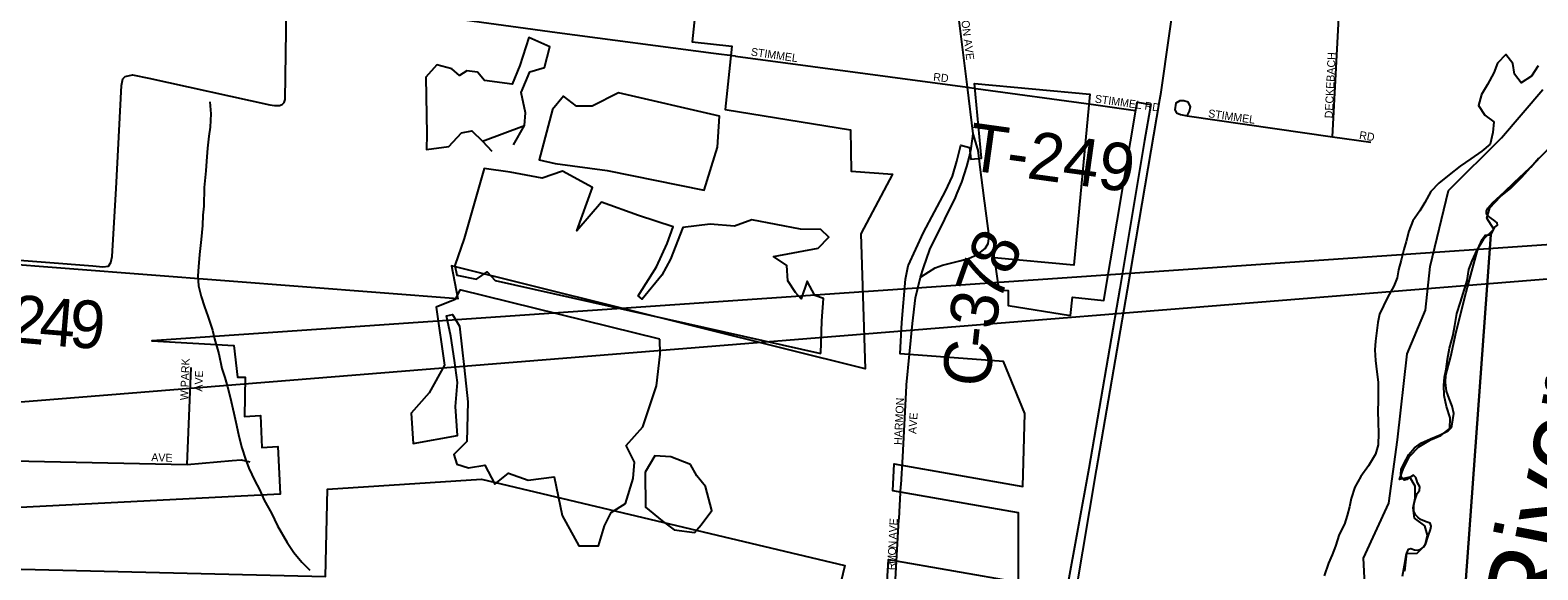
# Model space of a CAD drawing. Extents: x 0 to 34, y -6.2 to 22.
# Drawn here: x 4.825 to 6.622, y 15.636 to 16.279 of the extents above; entities that cross this region are included whole.
import ezdxf

# ---------------------------------------------------------------- set-up
doc = ezdxf.new("R2010")
doc.units = 0
for name, color, linetype in [('GM_X_City_Street', 7, 'Continuous'), ('GM_X_City_Street_Text', 7, 'Continuous'), ('GM_X_Corporation', 7, 'Continuous'), ('GM_X_County_Road', 7, 'Continuous'), ('GM_X_County_Road_Text', 7, 'Continuous'), ('GM_X_Interstate_Route', 7, 'Continuous'), ('GM_X_Major_River', 7, 'Continuous'), ('GM_X_Major_River_Text', 7, 'Continuous'), ('GM_X_Minor_Lake', 7, 'Continuous'), ('GM_X_Minor_River', 7, 'Continuous'), ('GM_X_Section', 7, 'Continuous'), ('GM_X_Township', 7, 'Continuous'), ('GM_X_Township_Road', 7, 'Continuous'), ('GM_X_Township_Road_Text', 7, 'Continuous'), ('GM_X_Township_Subdivision', 7, 'Continuous'), ('GM_X_Township_Subdivision_Text', 7, 'Continuous')]:
    doc.layers.add(name, color=color, linetype=linetype)

msp = doc.modelspace()

# ---------------------------------------------------------------- linework, layer by layer
at = {"layer": 'GM_X_City_Street'}
for points in [[(6.3769, 16.1521), (6.3922, 16.4438), (6.3941, 16.4792)], [(5.9296, 16.085), (5.935, 16.0981), (5.941, 16.1168), (5.9444, 16.1284), (5.9462, 16.1382), (5.9487, 16.1557), (5.9417, 16.2112), (5.9275, 16.3261), (5.9192, 16.3882), (5.919, 16.3902)], [(5.6651, 16.2484), (5.6655, 16.2483), (5.9417, 16.2112)], [(5.9417, 16.2112), (5.9517, 16.2098), (5.9517, 16.2098)], [(6.2035, 16.1771), (6.2063, 16.1827), (6.2076, 16.188), (6.2047, 16.1934), (6.1996, 16.1948), (6.1949, 16.1951), (6.1902, 16.1922), (6.1891, 16.1843), (6.191, 16.1805), (6.1958, 16.1785), (6.2035, 16.1771), (6.3769, 16.1521), (6.4227, 16.1455)], [(6.0919, 16.1904), (6.0919, 16.1904), (6.1419, 16.1835)], [(5.9565, 16.1192), (5.9565, 16.1195), (5.9544, 16.1361), (5.9542, 16.1375), (5.9487, 16.1557)], [(5.8626, 15.7372), (5.8646, 15.7708), (5.869, 15.8555), (5.8691, 15.8565)], [(5.8555, 15.6179), (5.8601, 15.6957), (5.8602, 15.6974)]]:
    msp.add_lwpolyline(points, dxfattribs=at)
at = {"layer": 'GM_X_Corporation'}
for points in [[(5.6308, 16.4271), (5.6136, 16.2651), (5.6608, 16.2601), (5.6528, 16.1847), (5.8025, 16.1605), (5.8031, 16.1113), (5.8524, 16.1075), (5.8145, 16.0365), (5.8199, 15.8755), (5.3266, 15.9983), (5.3343, 15.959), (4.6861, 16.0091)], [(4.6798, 15.8257), (10.0896, 16.2612), (4.9694, 15.909), (5.0673, 15.9034), (5.0717, 15.8657), (5.0807, 15.8658), (5.0801, 15.8189), (5.099, 15.8198), (5.1009, 15.782), (5.1198, 15.7829), (5.1227, 15.7262), (4.7116, 15.7053)], [(5.8415, 15.5423), (5.8478, 15.6483), (6.0026, 15.6213), (6.0025, 15.7041), (5.8527, 15.7303), (5.8546, 15.7622), (6.0078, 15.7354), (6.0101, 15.8223), (5.9849, 15.8845), (5.8615, 15.8934), (5.8634, 15.9308), (5.8679, 15.9823), (5.871, 15.9984), (5.8895, 16.0382), (5.9155, 16.0873), (5.924, 16.1053), (5.9292, 16.123), (5.9339, 16.142), (5.9444, 16.1394), (5.9458, 16.1256), (5.9584, 16.1267), (5.9501, 16.2157), (6.0877, 16.2028), (6.0685, 15.9991), (5.9738, 16.008), (5.979, 15.9696), (5.9903, 15.9691), (5.9905, 15.9511), (6.0648, 15.9391), (6.0671, 15.961), (6.1042, 15.9571), (6.1441, 16.1932), (6.1604, 16.1905), (6.1529, 16.1476), (6.1234, 15.9712), (6.0863, 15.7569), (6.0473, 15.541)], [(4.6654, 15.6403), (5.1766, 15.6282), (5.1791, 15.7324), (5.3625, 15.744), (5.7955, 15.6412), (5.7648, 15.5122)]]:
    msp.add_lwpolyline(points, dxfattribs=at)
at = {"layer": 'GM_X_County_Road'}
for points in [[(5.1415, 16.3191), (5.4526, 16.2764), (5.6389, 16.2519), (5.6651, 16.2484)], [(4.6679, 16.0162), (4.8993, 15.9984), (4.9111, 15.9971), (4.9179, 15.9981), (4.9206, 16.0023), (4.9222, 16.0095), (4.9269, 16.0903), (4.9336, 16.2133), (4.9352, 16.2212), (4.9379, 16.2239), (4.9467, 16.2257), (4.9659, 16.222), (5.1104, 16.19), (5.1157, 16.1895), (5.1218, 16.1895), (5.1248, 16.1906), (5.1275, 16.1928), (5.1287, 16.1966), (5.1303, 16.3056)], [(5.8691, 15.8565), (5.8762, 15.9298), (5.8799, 15.9601), (5.886, 15.9849), (5.8894, 15.9959), (5.8968, 16.0176), (5.9147, 16.054), (5.9275, 16.0796), (5.9296, 16.085)], [(5.8602, 15.6974), (5.8625, 15.7358), (5.8626, 15.7372)]]:
    msp.add_lwpolyline(points, dxfattribs=at)
at = {"layer": 'GM_X_Interstate_Route'}
for points in [[(6.1711, 16.1965), (6.1726, 16.2054), (6.1921, 16.3426), (6.1937, 16.3758), (6.1929, 16.3976), (6.1888, 16.4258), (6.1804, 16.4656), (6.1714, 16.4947), (6.1664, 16.5108), (6.1542, 16.5412), (6.1252, 16.5977), (6.1196, 16.6087)], [(5.9164, 14.9622), (5.9164, 14.9622), (5.9488, 15.0343), (5.9755, 15.1099), (6.0052, 15.2262), (6.0222, 15.3181), (6.0956, 15.7552), (6.1327, 15.9696), (6.1711, 16.1965)]]:
    msp.add_lwpolyline(points, dxfattribs=at)
at = {"layer": 'GM_X_Major_River'}
for points in [[(6.6222, 16.2365), (6.6141, 16.2244), (6.6016, 16.2165), (6.5937, 16.2268), (6.5919, 16.2394), (6.5836, 16.2501), (6.5737, 16.2399), (6.5691, 16.2281), (6.5618, 16.2145), (6.5545, 16.2024), (6.551, 16.1895), (6.5585, 16.1777), (6.5691, 16.17), (6.5679, 16.1571), (6.5648, 16.1431), (6.5549, 16.1348), (6.5416, 16.1258), (6.529, 16.1171), (6.5161, 16.1066), (6.5035, 16.0968), (6.4943, 16.087), (6.4871, 16.0737), (6.4809, 16.0639), (6.4725, 16.0518), (6.4679, 16.0397), (6.4648, 16.0275), (6.4621, 16.0177), (6.4586, 16.0052), (6.4555, 15.9934), (6.4539, 15.9839), (6.4501, 15.9741), (6.4424, 15.9605), (6.4375, 15.9506), (6.4328, 15.9408), (6.4309, 15.9309), (6.4297, 15.9214), (6.4281, 15.9085), (6.4273, 15.8983), (6.4283, 15.8854), (6.4298, 15.8721), (6.4312, 15.8599), (6.4315, 15.8466), (6.4315, 15.8372), (6.431, 15.8254), (6.4313, 15.8117), (6.4316, 15.7988), (6.4315, 15.7851), (6.428, 15.7738), (6.42, 15.7602), (6.4105, 15.7473), (6.4036, 15.7344), (6.3993, 15.7212), (6.397, 15.7113), (6.3943, 15.7007), (6.3912, 15.6905), (6.385, 15.678), (6.3804, 15.6644), (6.3766, 15.6541), (6.3723, 15.6439), (6.3669, 15.6291)], [(6.4605, 15.6286), (6.4629, 15.6418), (6.4652, 15.6555), (6.4777, 15.6558), (6.4872, 15.6656), (6.49, 15.6774), (6.487, 15.6884), (6.4746, 15.6976), (6.4731, 15.7101), (6.4755, 15.7215), (6.4755, 15.7359), (6.4692, 15.7466), (6.4567, 15.7436), (6.4617, 15.7573), (6.4686, 15.7713), (6.48, 15.7826), (6.4937, 15.7908), (6.5062, 15.7961), (6.5169, 15.8044), (6.5173, 15.8173), (6.5129, 15.8306), (6.5099, 15.8439), (6.5096, 15.856), (6.5104, 15.8655), (6.5124, 15.875), (6.514, 15.8872), (6.5163, 15.9004), (6.5202, 15.9144), (6.5229, 15.9273), (6.5253, 15.9414), (6.5295, 15.955), (6.5373, 15.9808), (6.5396, 15.9941), (6.5435, 16.0043), (6.5492, 16.0172), (6.5573, 16.0304), (6.5691, 16.0421), (6.5608, 16.0551), (6.5643, 16.0676), (6.5773, 16.0808), (6.5895, 16.091), (6.602, 16.1034), (6.6135, 16.1159), (6.623, 16.1268)]]:
    msp.add_lwpolyline(points, dxfattribs=at)
at = {"layer": 'GM_X_Minor_Lake'}
for p, q in [((5.7672, 15.8937), (5.7682, 15.9328)), ((5.6192, 15.748), (5.6117, 15.7617))]:
    msp.add_line(p, q, dxfattribs=at)
for points in [[(5.4136, 16.1655), (5.4149, 16.1807), (5.4097, 16.2047), (5.4201, 16.2293), (5.4376, 16.2345), (5.4441, 16.2592), (5.4188, 16.2703), (5.4084, 16.2369), (5.3991, 16.2146), (5.3661, 16.2193), (5.3579, 16.2292), (5.345, 16.2307), (5.3362, 16.2251), (5.3271, 16.2331), (5.3093, 16.2377), (5.296, 16.223), (5.2975, 16.1553), (5.297, 16.1371), (5.3236, 16.1404), (5.3389, 16.1567), (5.351, 16.1593), (5.3638, 16.1467)], [(5.4006, 16.1424), (5.4136, 16.1655), (5.4149, 16.1807), (5.4097, 16.2047), (5.4201, 16.2293), (5.4376, 16.2345), (5.4441, 16.2592), (5.4188, 16.2703), (5.4084, 16.2369), (5.3991, 16.2146), (5.3661, 16.2193), (5.3579, 16.2292), (5.345, 16.2307), (5.3362, 16.2251), (5.3271, 16.2331), (5.3093, 16.2377), (5.296, 16.223), (5.2975, 16.1553), (5.297, 16.1371), (5.3236, 16.1404), (5.3389, 16.1567), (5.351, 16.1593), (5.3638, 16.1467), (5.3748, 16.1349)], [(5.4946, 16.1887), (5.4756, 16.1884), (5.4601, 16.2003), (5.4471, 16.1847), (5.4312, 16.1248), (5.4502, 16.1202), (5.5124, 16.1119), (5.6279, 16.0883), (5.6438, 16.1399), (5.6463, 16.1767), (5.5258, 16.2046)], [(5.5258, 16.2046), (5.4946, 16.1887)], [(5.3638, 16.1467), (5.4136, 16.1655)], [(5.7682, 15.9328), (5.7702, 15.9593), (5.76, 15.9628), (5.7506, 15.9799), (5.7437, 15.9591), (5.7369, 15.9667), (5.7275, 15.9804), (5.7264, 15.9986), (5.7106, 16.0093), (5.7637, 16.0194), (5.7767, 16.0326), (5.7669, 16.0418), (5.7426, 16.0419), (5.6846, 16.0531), (5.6641, 16.0456), (5.6353, 16.048), (5.6026, 16.044), (5.588, 16.0064), (5.5773, 15.9871), (5.554, 15.9587), (5.5491, 15.9625), (5.5713, 15.997), (5.5839, 16.025), (5.5909, 16.0448), (5.5496, 16.0582), (5.5057, 16.074), (5.4763, 16.0399), (5.4948, 16.0915), (5.4589, 16.111), (5.4349, 16.1028), (5.3966, 16.1101), (5.3659, 16.1144), (5.3419, 16.031), (5.3308, 15.9987), (5.333, 15.9873), (5.3565, 15.9823), (5.3694, 15.9913), (5.3788, 15.9807), (5.7672, 15.8937)], [(5.3367, 15.9698), (5.3313, 15.9581), (5.3085, 15.9491), (5.3183, 15.8799), (5.3003, 15.8469), (5.2789, 15.8227), (5.281, 15.7866), (5.3338, 15.7963), (5.3317, 15.8308), (5.3341, 15.8593), (5.3305, 15.8855), (5.3261, 15.9144), (5.3209, 15.9387), (5.3278, 15.9402), (5.3364, 15.9265), (5.3418, 15.8771), (5.3461, 15.8361), (5.3451, 15.789), (5.3295, 15.7735), (5.3332, 15.7621), (5.3472, 15.7578), (5.3666, 15.7608), (5.3786, 15.738), (5.3946, 15.7512), (5.4181, 15.7428), (5.4492, 15.7468), (5.4588, 15.7008), (5.4787, 15.6647), (5.5022, 15.6646), (5.5092, 15.6885), (5.5173, 15.7044), (5.534, 15.7153), (5.5433, 15.7449), (5.5449, 15.7643), (5.5348, 15.7844), (5.555, 15.8064), (5.5712, 15.8553), (5.5756, 15.8929), (5.5753, 15.9111)], [(5.5753, 15.9111), (5.3367, 15.9698)], [(5.6117, 15.7617), (5.5882, 15.7706), (5.5692, 15.7721), (5.5577, 15.7524), (5.5579, 15.7107), (5.5779, 15.6943), (5.5923, 15.6836), (5.6165, 15.6804), (5.6242, 15.6899), (5.6372, 15.7069), (5.6294, 15.7354), (5.6192, 15.748)]]:
    msp.add_lwpolyline(points, dxfattribs=at)
at = {"layer": 'GM_X_Minor_River'}
msp.add_lwpolyline([(5.0388, 16.1937), (5.0401, 16.1796), (5.0392, 16.1637), (5.0375, 16.1527), (5.0358, 16.1386), (5.0348, 16.1231), (5.0339, 16.1117), (5.0321, 16.0916), (5.0314, 16.0696), (5.0305, 16.0586), (5.03, 16.0464), (5.0282, 16.0297), (5.0265, 16.0119), (5.0251, 15.9971), (5.0246, 15.9865), (5.0252, 15.9743), (5.0284, 15.9618), (5.0324, 15.9495), (5.0365, 15.9385), (5.0419, 15.9217), (5.0444, 15.9114), (5.0495, 15.8935), (5.053, 15.876), (5.0567, 15.8653), (5.0596, 15.8542), (5.0628, 15.8417), (5.0675, 15.8226), (5.0707, 15.8085), (5.0732, 15.7952), (5.0768, 15.7815), (5.0811, 15.7681), (5.0851, 15.7574), (5.0925, 15.7421), (5.0981, 15.7318), (5.1036, 15.7192), (5.1124, 15.7035), (5.1194, 15.6886), (5.1309, 15.6687), (5.1387, 15.6568), (5.1484, 15.6453), (5.1581, 15.6357)], dxfattribs=at)
at = {"layer": 'GM_X_Section'}
msp.add_lwpolyline([(7.5576, 16.2055), (7.497, 15.1834), (6.5086, 15.2458), (6.5658, 16.0353), (6.5704, 16.0443), (6.5735, 16.0466), (6.5731, 16.0496), (6.5693, 16.0527), (6.5637, 16.0565), (6.5603, 16.0599), (6.5603, 16.0637), (6.5622, 16.0671), (6.5676, 16.0735), (6.582, 16.0863), (6.5935, 16.0976), (6.6121, 16.1149), (6.632, 16.1352), (6.6415, 16.1465), (6.6507, 16.159), (6.658, 16.1722), (6.671, 16.2039), (6.6853, 16.2364), (6.6948, 16.25), (6.6949, 16.2608)], close=True, dxfattribs=at)
msp.add_lwpolyline([(6.4633, 15.6347), (6.4657, 15.6559), (6.4673, 15.6608), (6.4703, 15.6616), (6.4745, 15.66), (6.4786, 15.6596), (6.482, 15.6608), (6.4859, 15.6634), (6.4881, 15.6675), (6.4909, 15.6762), (6.4939, 15.6842), (6.4947, 15.6883), (6.4932, 15.6917), (6.4887, 15.6933), (6.4819, 15.696), (6.4785, 15.6987), (6.4759, 15.7017), (6.474, 15.7059), (6.4737, 15.7116), (6.4741, 15.7154), (6.4756, 15.7199), (6.4779, 15.7271), (6.4806, 15.7305), (6.481, 15.735), (6.4784, 15.7399), (6.4776, 15.7426), (6.4761, 15.746), (6.4735, 15.7487), (6.4689, 15.7461), (6.4655, 15.7438), (6.4625, 15.7431), (6.4591, 15.7465), (6.4584, 15.7495), (6.4588, 15.7556), (6.4618, 15.7624), (6.468, 15.7737), (6.4748, 15.7816), (6.4828, 15.7873), (6.4939, 15.7921), (6.5052, 15.797), (6.5147, 15.8018), (6.5186, 15.8056), (6.5205, 15.8147), (6.5217, 15.8223), (6.5195, 15.831), (6.5161, 15.8401), (6.5128, 15.8488), (6.5117, 15.8594), (6.5121, 15.8682), (6.5179, 15.8901), (6.5242, 15.9196), (6.5362, 15.9669), (6.5417, 15.9877), (6.5502, 16.0183), (6.5552, 16.0296), (6.559, 16.0349), (6.5658, 16.0353), (6.5086, 15.2458)], dxfattribs=at)
at = {"layer": 'GM_X_Township'}
msp.add_lwpolyline([(6.4167, 15.5951), (6.414, 15.6499), (6.4441, 15.7156), (6.4542, 15.7911), (6.466, 15.8935), (6.4879, 15.9456), (6.4934, 15.9976), (6.5153, 16.0879), (6.5783, 16.1509), (6.6275, 16.2084)], dxfattribs=at)
at = {"layer": 'GM_X_Township_Road'}
for points in [[(5.9517, 16.2098), (6.0919, 16.1904)], [(5.9626, 16.0728), (5.9622, 16.0756), (5.9565, 16.1192)], [(5.886, 15.9849), (5.8956, 15.9911), (5.9034, 15.9961), (5.9121, 15.9992), (5.9326, 16.0043), (5.943, 16.0071), (5.9539, 16.0118), (5.9627, 16.0189), (5.9665, 16.0251), (5.9677, 16.0335), (5.9626, 16.0728)]]:
    msp.add_lwpolyline(points, dxfattribs=at)
at = {"layer": 'GM_X_Township_Subdivision'}
for points in [[(5.0116, 15.7617), (5.0164, 15.8772)], [(4.6525, 15.7691), (5.0116, 15.7617), (5.0653, 15.7662), (5.0759, 15.7673), (5.0865, 15.7649)]]:
    msp.add_lwpolyline(points, dxfattribs=at)

# ---------------------------------------------------------------- texts
at = {"layer": 'GM_X_City_Street_Text'}
for s, rotation, p in [('HARMON AVE', 277.3531, (5.9297, 16.3273)), ('STIMMEL', 351.868, (5.6832, 16.2489)), ('DECKEBACH', 87.3072, (6.377, 16.1739)), ('RD', 353.9946, (5.9006, 16.2189)), ('STIMMEL RD', 351.8692, (6.0932, 16.193)), ('STIMMEL', 351.8709, (6.2282, 16.1755)), ('RD', 350.5298, (6.4082, 16.1497)), ('HARMON', 87.2313, (5.8636, 15.7847)), ('AVE', 86.0569, (5.8807, 15.7978)), ('V', 86.8953, (5.8578, 15.6805)), ('E', 87.2145, (5.8582, 15.6889)), ('A', 86.919, (5.8573, 15.6722)), ('M', 86.902, (5.8558, 15.643)), ('O', 86.8953, (5.8563, 15.653)), ('N', 86.919, (5.8568, 15.6613)), ('R', 86.9149, (5.8554, 15.6355))]:
    msp.add_text(s, height=0.00947, rotation=rotation, dxfattribs=at).set_placement(p)
at = {"layer": 'GM_X_County_Road_Text'}
for s, rotation, p in [('8', 63.7235, (5.9909, 15.9844)), ('7', 70.6007, (5.9799, 15.9531)), ('2', 355.0592, (4.7991, 15.9077)), ('4', 355.2575, (4.8342, 15.9046)), ('9', 356.1384, (4.87, 15.9017)), ('3', 80.7071, (5.975, 15.9211)), ('-', 83.7667, (5.9725, 15.8987)), ('C', 84.1822, (5.9678, 15.8524))]:
    msp.add_text(s, height=0.0568, rotation=rotation, dxfattribs=at).set_placement(p)
at = {"layer": 'GM_X_Major_River_Text'}
msp.add_text('River', height=0.09472, rotation=78.7687, dxfattribs=at).set_placement((6.6467, 15.5642))
at = {"layer": 'GM_X_Township_Road_Text'}
msp.add_text('T-249', height=0.05682, rotation=352.1083, dxfattribs=at).set_placement((5.9402, 16.1128))
at = {"layer": 'GM_X_Township_Subdivision_Text'}
for s, rotation, p in [('W PARK', 87.8801, (5.0128, 15.838)), ('AVE', 88.0261, (5.0299, 15.8483)), ('AVE', 358.0261, (4.9688, 15.7656))]:
    msp.add_text(s, height=0.00947, rotation=rotation, dxfattribs=at).set_placement(p)

doc.saveas('drawing.dxf')
